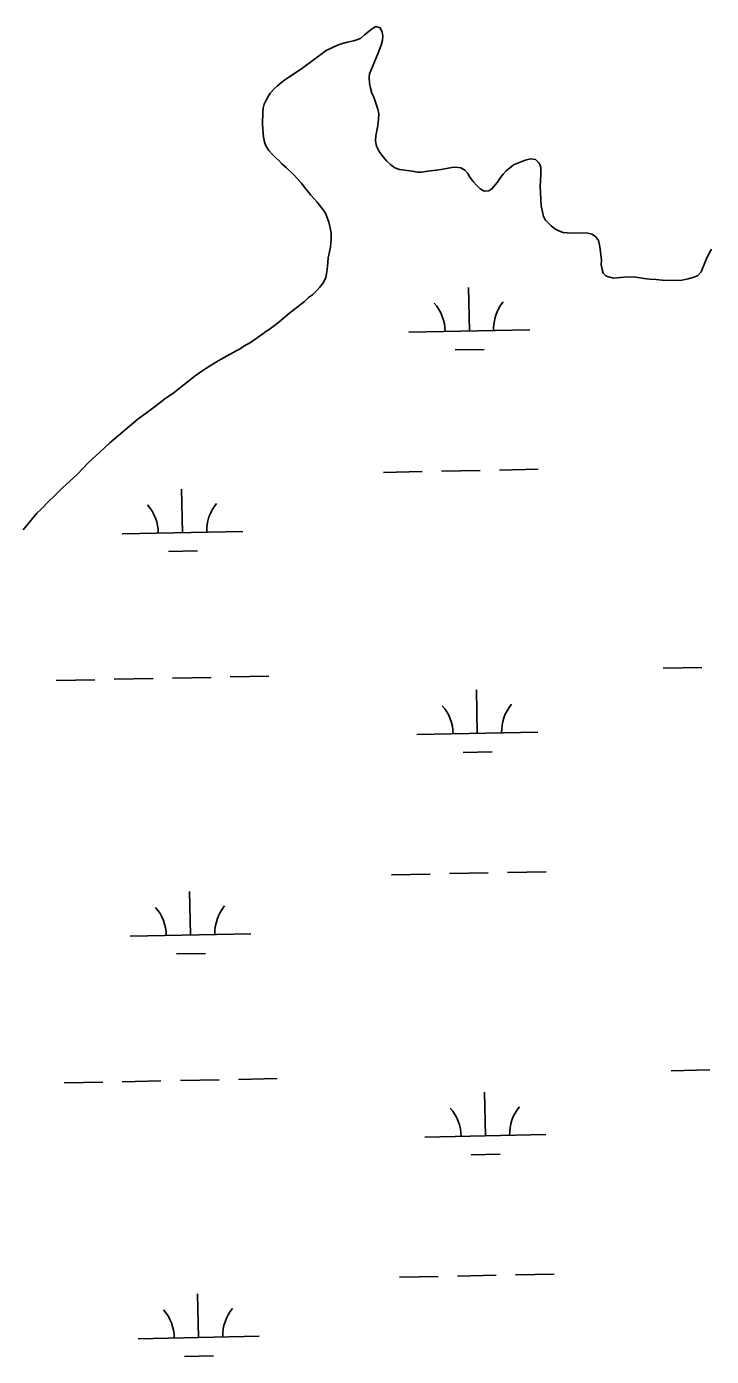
# Model space of a CAD drawing. Extents: x 3989314 to 4027622, y 243956 to 270014.
# Drawn here: x 4011593 to 4012159, y 263512 to 264611 of the extents above; entities that cross this region are included whole.
import ezdxf

# ---------------------------------------------------------------- set-up
doc = ezdxf.new("R2010")
doc.units = 0
doc.layers.add('V-RIVR-EDGE', color=7, linetype='Continuous')
doc.layers.add('V-WETL-SWMP', color=7, linetype='Continuous')

msp = doc.modelspace()

# ---------------------------------------------------------------- linework, layer by layer
at = {"layer": 'V-RIVR-EDGE'}
for points in [[(4011777.8, 264350.3), (4011788, 264357.5), (4011790.6, 264359.5), (4011793.3, 264361.1), (4011800.9, 264366.9), (4011809, 264373.7), (4011822.4, 264384.3), (4011825.9, 264387.4), (4011829, 264389.8), (4011832.8, 264393.4), (4011835.1, 264396), (4011838.1, 264399.9), (4011840.1, 264404), (4011840.9, 264408.8), (4011841.4, 264413), (4011842, 264420.2), (4011843.9, 264429.1), (4011844.6, 264435.8), (4011844.4, 264440.9), (4011843.7, 264445.1), (4011842.7, 264449.7), (4011839.8, 264457.2), (4011837.2, 264461.1), (4011832.6, 264466.6), (4011827.6, 264472), (4011825.7, 264474.5), (4011823, 264477.8), (4011820, 264481.9), (4011813.7, 264488.9), (4011807.2, 264494.8), (4011803.8, 264497.9), (4011801.2, 264500.7), (4011798.8, 264502.8), (4011796, 264505.6), (4011793, 264509.1), (4011790.6, 264512.9), (4011789.4, 264515.8), (4011788.5, 264520), (4011787.9, 264526.3), (4011787.7, 264531.3), (4011787.9, 264540.3), (4011788.3, 264543.9), (4011789.2, 264547.3), (4011791.2, 264551.8), (4011794.2, 264556.3), (4011797.5, 264559.9), (4011800.2, 264562.5), (4011805.1, 264566.5), (4011821, 264577.2), (4011840.4, 264591.6), (4011849.1, 264595.8), (4011851.9, 264596.9), (4011858.1, 264598.6), (4011862.9, 264599.6), (4011865.8, 264600.5), (4011869, 264601.8), (4011872.1, 264604.6), (4011878.8, 264609.9), (4011881.6, 264611.4), (4011885.1, 264610.4), (4011886.7, 264606.9), (4011887.2, 264603.6), (4011886.9, 264600.2), (4011885.9, 264596), (4011883.2, 264588.9), (4011876.1, 264572.4), (4011875.9, 264569.4), (4011876.1, 264564.3), (4011877, 264560.4), (4011878.2, 264556.4), (4011879.9, 264553.1), (4011881.6, 264548.1), (4011883.1, 264543.1), (4011883.9, 264539.3), (4011883.8, 264534.5), (4011883.1, 264529.6), (4011881.4, 264521), (4011881.1, 264516.9), (4011882.1, 264512.6), (4011884.1, 264508.2), (4011886.3, 264505.1), (4011890.2, 264500.4), (4011894, 264497.1), (4011897.3, 264494.7), (4011900.9, 264493.3), (4011911.7, 264491.9), (4011915.7, 264491.2), (4011919.2, 264491.2), (4011922.6, 264491.5), (4011926.8, 264492.1), (4011931.4, 264492.6), (4011935.4, 264493.4), (4011944.2, 264494.9), (4011947.5, 264495.1), (4011951.7, 264494.6), (4011955.2, 264492.8), (4011957.6, 264490), (4011959.3, 264487), (4011961.9, 264483.3), (4011964.8, 264480.2), (4011967.8, 264477.4)], [(4011967.8, 264477.4), (4011971, 264475.4), (4011974.8, 264475.7), (4011977.5, 264477.2), (4011982.1, 264482.8), (4011984, 264485.8), (4011986.8, 264489.5), (4011989.3, 264492.1), (4011991.9, 264494.4), (4011995.4, 264497), (4012002.3, 264500), (4012006.1, 264501.3), (4012009.4, 264502), (4012013.4, 264501.5), (4012016.6, 264498.4), (4012017.8, 264495.1), (4012017.9, 264489.7), (4012017.5, 264484.2), (4012017.4, 264478.9), (4012017.5, 264474.3), (4012018.2, 264463.2), (4012018.9, 264459.4), (4012020.1, 264454.4), (4012021.9, 264451.5), (4012023.9, 264449.2), (4012026.4, 264446.8), (4012029.4, 264444.3), (4012032.7, 264442.5), (4012036.5, 264441.3), (4012039.8, 264440.8), (4012044.7, 264440.7), (4012050.8, 264440.9), (4012056.9, 264440.6), (4012060.1, 264439.9), (4012063.1, 264437.9), (4012065.5, 264434.7), (4012066.7, 264429.7), (4012068, 264418.4), (4012067.9, 264414.4), (4012068.6, 264410.6), (4012069.5, 264407.7), (4012071.9, 264405), (4012077.9, 264403.5), (4012086.7, 264404.2), (4012094.7, 264404.6), (4012103.3, 264403.1), (4012107.8, 264402.6), (4012113, 264402.4), (4012118.3, 264401.9), (4012130.9, 264401.6), (4012134.9, 264401.9), (4012139.7, 264402.8), (4012144.3, 264404.2), (4012147.4, 264405.4), (4012150.5, 264408.8), (4012154.7, 264418.8), (4012157.2, 264424.1), (4012159.1, 264427.3)], [(4011589.7, 264195.4), (4011601.5, 264209.4), (4011604.4, 264212.2), (4011611.7, 264219.7), (4011615, 264222.7), (4011622.2, 264229.9), (4011634.7, 264241.4), (4011643.7, 264250.8), (4011653.4, 264260), (4011661.4, 264267.3), (4011685, 264287.3), (4011690.8, 264291.4), (4011698.1, 264296.9), (4011706.9, 264303.7), (4011710.2, 264305.8), (4011714.8, 264309.1), (4011717.6, 264311.5), (4011732.1, 264322.8), (4011737.7, 264326.5), (4011741, 264328.8), (4011751.1, 264335.1), (4011766, 264343.5), (4011769.3, 264345.1), (4011772.4, 264347.2), (4011777.8, 264350.3)]]:
    msp.add_lwpolyline(points, dxfattribs=at)
at = {"layer": 'V-WETL-SWMP'}
for p, q in [((4011958.8, 264359.8), (4011958.1, 264395.8)), ((4011908.8, 264358.8), (4012008.8, 264360.8)), ((4011947.1, 264344.1), (4011971.1, 264344.6)), ((4011887.7, 264242.9), (4011919.7, 264243.6)), ((4011935.7, 264243.9), (4011967.7, 264244.5)), ((4011983.7, 264244.8), (4012015.7, 264245.5)), ((4011721.6, 264193.2), (4011720.9, 264229.2)), ((4011671.6, 264192.2), (4011771.6, 264194.2)), ((4011709.9, 264177.5), (4011733.9, 264178)), ((4011713.2, 264072.9), (4011745.2, 264073.5)), ((4011761.1, 264073.9), (4011793.1, 264074.5)), ((4012119, 264081), (4012151, 264081.6)), ((4011617.2, 264071), (4011649.2, 264071.6)), ((4011665.2, 264071.9), (4011697.2, 264072.6)), ((4011965.4, 264027.2), (4011964.7, 264063.2)), ((4011915.4, 264026.2), (4012015.4, 264028.2)), ((4011953.7, 264011.5), (4011977.7, 264012)), ((4011894.3, 263910.3), (4011926.3, 263910.9)), ((4011942.3, 263911.3), (4011974.3, 263911.9)), ((4011990.3, 263912.2), (4012022.3, 263912.9)), ((4011728.2, 263860.6), (4011727.5, 263896.5)), ((4011678.2, 263859.6), (4011778.2, 263861.6)), ((4011716.5, 263844.9), (4011740.5, 263845.4)), ((4012125.6, 263748.4), (4012157.6, 263749)), ((4011623.8, 263738.4), (4011655.8, 263739)), ((4011671.8, 263739.3), (4011703.8, 263740)), ((4011719.8, 263740.3), (4011751.8, 263740.9)), ((4011767.8, 263741.2), (4011799.8, 263741.9)), ((4011972.1, 263694.6), (4011971.3, 263730.6)), ((4011922.1, 263693.6), (4012022.1, 263695.6)), ((4011960.4, 263678.9), (4011984.4, 263679.4)), ((4011901, 263577.7), (4011933, 263578.3)), ((4011949, 263578.7), (4011981, 263579.3)), ((4011997, 263579.6), (4012028.9, 263580.2)), ((4011734.9, 263527.9), (4011734.1, 263563.9)), ((4011684.9, 263526.9), (4011784.9, 263528.9)), ((4011723.2, 263512.3), (4011747.2, 263512.8))]:
    msp.add_line(p, q, dxfattribs=at)
for points in [[(4011777.8, 264350.3), (4011788, 264357.5), (4011790.6, 264359.5), (4011793.3, 264361.1), (4011800.9, 264366.9), (4011809, 264373.7), (4011822.4, 264384.3), (4011825.9, 264387.4), (4011829, 264389.8), (4011832.8, 264393.4), (4011835.1, 264396), (4011838.1, 264399.9), (4011840.1, 264404), (4011840.9, 264408.8), (4011841.4, 264413), (4011842, 264420.2), (4011843.9, 264429.1), (4011844.6, 264435.8), (4011844.4, 264440.9), (4011843.7, 264445.1), (4011842.7, 264449.7), (4011839.8, 264457.2), (4011837.2, 264461.1), (4011832.6, 264466.6), (4011827.6, 264472), (4011825.7, 264474.5), (4011823, 264477.8), (4011820, 264481.9), (4011813.7, 264488.9), (4011807.2, 264494.8), (4011803.8, 264497.9), (4011801.2, 264500.7), (4011798.8, 264502.8), (4011796, 264505.6), (4011793, 264509.1), (4011790.6, 264512.9), (4011789.4, 264515.8), (4011788.5, 264520), (4011787.9, 264526.3), (4011787.7, 264531.3), (4011787.9, 264540.3), (4011788.3, 264543.9), (4011789.2, 264547.3), (4011791.2, 264551.8), (4011794.2, 264556.3), (4011797.5, 264559.9), (4011800.2, 264562.5), (4011805.1, 264566.5), (4011821, 264577.2), (4011840.4, 264591.6), (4011849.1, 264595.8), (4011851.9, 264596.9), (4011858.1, 264598.6), (4011862.9, 264599.6), (4011865.8, 264600.5), (4011869, 264601.8), (4011872.1, 264604.6), (4011878.8, 264609.9), (4011881.6, 264611.4), (4011885.1, 264610.4), (4011886.7, 264606.9), (4011887.2, 264603.6), (4011886.9, 264600.2), (4011885.9, 264596), (4011883.2, 264588.9), (4011876.1, 264572.4), (4011875.9, 264569.4), (4011876.1, 264564.3), (4011877, 264560.4), (4011878.2, 264556.4), (4011879.9, 264553.1), (4011881.6, 264548.1), (4011883.1, 264543.1), (4011883.9, 264539.3), (4011883.8, 264534.5), (4011883.1, 264529.6), (4011881.4, 264521), (4011881.1, 264516.9), (4011882.1, 264512.6), (4011884.1, 264508.2), (4011886.3, 264505.1), (4011890.2, 264500.4), (4011894, 264497.1), (4011897.3, 264494.7), (4011900.9, 264493.3), (4011911.7, 264491.9), (4011915.7, 264491.2), (4011919.2, 264491.2), (4011922.6, 264491.5), (4011926.8, 264492.1), (4011931.4, 264492.6), (4011935.4, 264493.4), (4011944.2, 264494.9), (4011947.5, 264495.1), (4011951.7, 264494.6), (4011955.2, 264492.8), (4011957.6, 264490), (4011959.3, 264487), (4011961.9, 264483.3), (4011964.8, 264480.2), (4011967.8, 264477.4)], [(4011967.8, 264477.4), (4011971, 264475.4), (4011974.8, 264475.7), (4011977.5, 264477.2), (4011982.1, 264482.8), (4011984, 264485.8), (4011986.8, 264489.5), (4011989.3, 264492.1), (4011991.9, 264494.4), (4011995.4, 264497), (4012002.3, 264500), (4012006.1, 264501.3), (4012009.4, 264502), (4012013.4, 264501.5), (4012016.6, 264498.4), (4012017.8, 264495.1), (4012017.9, 264489.7), (4012017.5, 264484.2), (4012017.4, 264478.9), (4012017.5, 264474.3), (4012018.2, 264463.2), (4012018.9, 264459.4), (4012020.1, 264454.4), (4012021.9, 264451.5), (4012023.9, 264449.2), (4012026.4, 264446.8), (4012029.4, 264444.3), (4012032.7, 264442.5), (4012036.5, 264441.3), (4012039.8, 264440.8), (4012044.7, 264440.7), (4012050.8, 264440.9), (4012056.9, 264440.6), (4012060.1, 264439.9), (4012063.1, 264437.9), (4012065.5, 264434.7), (4012066.7, 264429.7), (4012068, 264418.4), (4012067.9, 264414.4), (4012068.6, 264410.6), (4012069.5, 264407.7), (4012071.9, 264405), (4012077.9, 264403.5), (4012086.7, 264404.2), (4012094.7, 264404.6), (4012103.3, 264403.1), (4012107.8, 264402.6), (4012113, 264402.4), (4012118.3, 264401.9), (4012130.9, 264401.6), (4012134.9, 264401.9), (4012139.7, 264402.8), (4012144.3, 264404.2), (4012147.4, 264405.4), (4012150.5, 264408.8), (4012154.7, 264418.8), (4012157.2, 264424.1), (4012159.1, 264427.3)], [(4011589.7, 264195.4), (4011601.5, 264209.4), (4011604.4, 264212.2), (4011611.7, 264219.7), (4011615, 264222.7), (4011622.2, 264229.9), (4011634.7, 264241.4), (4011643.7, 264250.8), (4011653.4, 264260), (4011661.4, 264267.3), (4011685, 264287.3), (4011690.8, 264291.4), (4011698.1, 264296.9), (4011706.9, 264303.7), (4011710.2, 264305.8), (4011714.8, 264309.1), (4011717.6, 264311.5), (4011732.1, 264322.8), (4011737.7, 264326.5), (4011741, 264328.8), (4011751.1, 264335.1), (4011766, 264343.5), (4011769.3, 264345.1), (4011772.4, 264347.2), (4011777.8, 264350.3)]]:
    msp.add_lwpolyline(points, dxfattribs=at)
for centre, start, end in [((4011903.6, 264359.2), 0.3699, 41.9135), ((4012014, 264361.4), 140.3699, 181.9135), ((4011666.4, 264192.5), 0.3699, 41.9135), ((4011776.8, 264194.7), 140.3699, 181.9135), ((4012020.7, 264028.8), 140.3699, 181.9135), ((4011910.2, 264026.6), 0.3699, 41.9135), ((4011673, 263859.9), 0.3699, 41.9135), ((4011783.5, 263862.1), 140.3699, 181.9135), ((4011916.8, 263693.9), 0.3699, 41.9135), ((4012027.3, 263696.1), 140.3699, 181.9135), ((4011679.6, 263527.3), 0.3699, 41.9135), ((4011790.1, 263529.5), 140.3699, 181.9135)]:
    msp.add_arc(centre, 35.2, start, end, dxfattribs=at)

doc.saveas('drawing.dxf')
